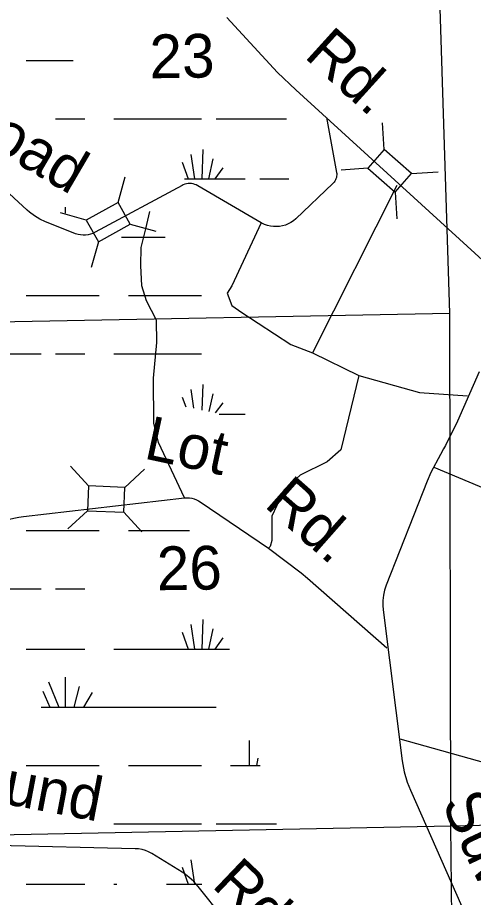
# Model space of a CAD drawing. Extents: x 2480962 to 2688785, y 277103 to 599240.
# Drawn here: x 2570092 to 2574781, y 565837 to 574894 of the extents above; entities that cross this region are included whole.
import ezdxf

# ---------------------------------------------------------------- set-up
doc = ezdxf.new("R2010")
doc.units = 0
for name, color, linetype in [('Section Lines', 7, 'Continuous'), ('Section Numbers', 7, 'Continuous'), ('Swamps', 7, 'Continuous'), ('Uninventoried Roads and Features', 7, 'Continuous')]:
    doc.layers.add(name, color=color, linetype=linetype)

msp = doc.modelspace()

# ---------------------------------------------------------------- linework, layer by layer
at = {"layer": 'Section Lines'}
for p, q in [((2574538.346, 571851.159), (2574369.084, 577177.599)), ((2569211.266, 571749.459), (2574538.346, 571851.159)), ((2574549.897, 566573.122), (2574538.346, 571851.159)), ((2574549.897, 566573.122), (2579810.409, 566690.209)), ((2569260.843, 566470.805), (2574549.897, 566573.122)), ((2574608.158, 561276.737), (2574549.897, 566573.122))]:
    msp.add_line(p, q, dxfattribs=at)
at = {"layer": 'Swamps'}
for points in [[(2570180.929, 574453.879), (2570664.732, 574453.887)], [(2570481.693, 573852.626), (2570782.193, 573852.631)], [(2571082.943, 573852.636), (2571984.693, 573852.651)], [(2572133.193, 573852.653), (2572856.943, 573852.665)], [(2571995.951, 573537.146), (2571988.458, 573232.829)], [(2571784.454, 573407.266), (2571847.458, 573232.826)], [(2571873.452, 573485.205), (2571910.458, 573232.827)], [(2572099.703, 573440.647), (2572055.208, 573232.83)], [(2572203.705, 573347.897), (2572121.958, 573232.831)], [(2571810.208, 573232.826), (2571847.458, 573232.826)], [(2571847.458, 573232.826), (2571910.458, 573232.827)], [(2571910.458, 573232.827), (2571988.458, 573232.829)], [(2571988.458, 573232.829), (2572055.208, 573232.83)], [(2572055.208, 573232.83), (2572121.958, 573232.831)], [(2572121.958, 573232.831), (2572433.958, 573232.836)], [(2572582.208, 573232.838), (2572882.958, 573232.843)], [(2570581.714, 572943.301), (2570581.716, 572880.239)], [(2571160.721, 572635.245), (2571609.971, 572635.252)], [(2570180.985, 572034.032), (2570930.735, 572034.044)], [(2571231.235, 572033.987), (2571984.735, 572033.999)], [(2569757.999, 571432.767), (2570333.249, 571432.776)], [(2570481.749, 571432.778), (2570782.249, 571432.783)], [(2571082.999, 571432.788), (2571984.749, 571432.741)], [(2571873.508, 571065.296), (2571903.012, 570872.357)], [(2571996.007, 571117.299), (2571988.513, 570853.795)], [(2571784.259, 570987.356), (2571821.512, 570887.167)], [(2572099.759, 571020.799), (2572059.013, 570838.921)], [(2572203.761, 570927.987), (2572125.763, 570824.046)], [(2572166.514, 570812.922), (2572433.764, 570812.926)], [(2570181.041, 569614.123), (2570930.791, 569614.135)], [(2571231.291, 569614.14), (2571858.541, 569614.15)], [(2569757.805, 569012.858), (2570333.305, 569012.867)], [(2570481.555, 569012.869), (2570782.305, 569012.874)], [(2571995.812, 568697.389), (2571988.57, 568393.072)], [(2571873.564, 568645.449), (2571910.569, 568393.071)], [(2572099.815, 568600.889), (2572055.32, 568393.073)], [(2571784.315, 568567.509), (2571847.569, 568393.07)], [(2572203.817, 568508.139), (2572122.07, 568393.075)], [(2570181.069, 568393.044), (2570782.319, 568393.053)], [(2571082.819, 568393.058), (2571847.569, 568393.07)], [(2571847.569, 568393.07), (2571910.569, 568393.071)], [(2571910.569, 568393.071), (2571988.57, 568393.072)], [(2571988.57, 568393.072), (2572055.32, 568393.073)], [(2572055.32, 568393.073), (2572122.07, 568393.075)], [(2572122.07, 568393.075), (2572270.57, 568393.077)], [(2570581.826, 568103.546), (2570581.833, 567795.542)], [(2570411.077, 568055.292), (2570515.083, 567795.54)], [(2570726.578, 568007.047), (2570670.833, 567795.543)], [(2570351.829, 567958.852), (2570422.333, 567795.539)], [(2570860.329, 567947.673), (2570771.083, 567795.545)], [(2570333.333, 567795.538), (2570422.333, 567795.539)], [(2570422.333, 567795.539), (2570515.083, 567795.54)], [(2570515.083, 567795.54), (2570581.833, 567795.542)], [(2570581.833, 567795.542), (2570670.833, 567795.543)], [(2570670.833, 567795.543), (2570771.083, 567795.545)], [(2570771.083, 567795.545), (2572133.333, 567795.503)], [(2572474.591, 567454.067), (2572474.597, 567194.25)], [(2572563.846, 567272.19), (2572548.847, 567194.251)], [(2570181.097, 567194.277), (2570930.847, 567194.289)], [(2571231.347, 567194.23), (2571984.847, 567194.242)], [(2572281.597, 567194.247), (2572404.097, 567194.249)], [(2572404.097, 567194.249), (2572474.597, 567194.25)], [(2572474.597, 567194.25), (2572548.847, 567194.251)], [(2572548.847, 567194.251), (2572586.097, 567194.252)], [(2571082.861, 566593.032), (2571984.861, 566592.984)], [(2572133.361, 566592.986), (2572756.861, 566592.996)], [(2571873.37, 566225.54), (2571910.625, 565973.162)], [(2571784.371, 566147.599), (2571847.375, 565973.161)], [(2570181.125, 565973.196), (2570782.375, 565973.206)], [(2571082.875, 565973.211), (2571112.625, 565973.211)], [(2571624.875, 565973.157), (2571847.375, 565973.161)], [(2571847.375, 565973.161), (2571910.625, 565973.162)], [(2571910.625, 565973.162), (2571988.625, 565973.163)]]:
    msp.add_lwpolyline(points, dxfattribs=at)
at = {"layer": 'Uninventoried Roads and Features'}
for p, q in [((2572953.385, 574150.392), (2575071.715, 572215.809)), ((2573270.574, 573867.316), (2573372.533, 573301.286)), ((2573863.149, 573535.458), (2573845.149, 573809.824)), ((2573863.149, 573535.458), (2573694.369, 573342.977)), ((2574145.105, 573288.221), (2573863.149, 573535.458)), ((2573694.369, 573342.976), (2573420.003, 573324.976)), ((2573694.369, 573342.977), (2573976.325, 573095.74)), ((2571125.025, 572991.891), (2571199.461, 573256.579)), ((2573976.325, 573095.74), (2574145.105, 573288.221)), ((2574145.105, 573288.221), (2574419.471, 573306.221)), ((2570188.805, 572913.072), (2569914.975, 573167.136)), ((2571784.061, 573166.4), (2570890.078, 572684.148)), ((2572596.082, 572782.975), (2571944.847, 573163.645)), ((2573334.492, 573185.424), (2572952.778, 572824.016)), ((2573991.897, 573166.567), (2573124.197, 571442.928)), ((2573976.2, 573097.633), (2573994.201, 572823.268)), ((2571125.025, 572991.891), (2570797.976, 572808.412)), ((2571250.28, 572768.626), (2571125.025, 572991.891)), ((2570797.977, 572808.412), (2570533.288, 572882.848)), ((2570680.221, 572672.151), (2570379.315, 572792.506)), ((2570797.976, 572808.412), (2570923.231, 572585.147)), ((2570923.231, 572585.147), (2571250.28, 572768.626)), ((2571248.453, 572769.139), (2571513.141, 572694.704)), ((2570923.231, 572585.147), (2570848.796, 572320.459)), ((2574839.923, 571247.88), (2574618.257, 570738.291)), ((2574474.767, 570455.547), (2574441.27, 570398.236)), ((2570821.34, 570073.047), (2570634.68, 570274.933)), ((2571196.052, 570058.362), (2571397.939, 570245.023)), ((2576387.931, 569418.191), (2574377.459, 570264.489)), ((2570821.34, 570073.047), (2570811.316, 569817.243)), ((2571196.052, 570058.363), (2570821.34, 570073.047)), ((2571186.028, 569802.559), (2571196.052, 570058.363)), ((2574306.49, 570121.223), (2573883.836, 569052.854)), ((2570151.308, 569758.311), (2571809.042, 569949.427)), ((2571971.015, 569909.76), (2572673.981, 569433.852)), ((2570811.316, 569817.243), (2570609.429, 569630.583)), ((2570811.316, 569817.243), (2571186.028, 569802.559)), ((2571184.739, 569803.953), (2571371.4, 569602.066)), ((2573074.247, 569124.456), (2573891.115, 568406.617)), ((2573851.66, 568797.323), (2574049.023, 567241.667)), ((2574022.558, 567470.16), (2575544.141, 567041.393)), ((2574132.426, 566942.15), (2575415.087, 564046.305)), ((2571299.783, 566338.532), (2569603.317, 566378.872)), ((2571783.494, 566096.108), (2571471.2, 566287.891)), ((2572761.19, 564932.813), (2571948.773, 565950.033))]:
    msp.add_line(p, q, dxfattribs=at)
for points in [[(2572245.563, 574894.264), (2572764.236, 574329.402), (2572953.385, 574150.392)], [(2573372.533, 573301.286), (2573374.218, 573287.969), (2573374.503, 573274.548), (2573373.382, 573261.171), (2573370.869, 573247.985), (2573366.992, 573235.133), (2573361.792, 573222.757), (2573355.328, 573210.993), (2573347.668, 573199.969), (2573338.9, 573189.805), (2573334.492, 573185.424)], [(2571944.847, 573163.645), (2571929.578, 573171.528), (2571913.569, 573177.773), (2571896.995, 573182.308), (2571880.037, 573185.088), (2571862.882, 573186.079), (2571845.718, 573185.272), (2571828.731, 573182.675), (2571812.109, 573178.317), (2571796.034, 573172.245), (2571784.061, 573166.4)], [(2570379.315, 572792.506), (2570320.691, 572819.594), (2570265.22, 572852.662), (2570213.509, 572891.347), (2570188.805, 572913.072)], [(2571809.042, 569949.427), (2571542.81, 570520.758), (2571494.173, 570718.344), (2571491.172, 571182.125), (2571523.958, 571550.365), (2571520.652, 571778.335), (2571417.946, 571978.127), (2571368.777, 572131.242), (2571358.31, 572341.597), (2571362.059, 572529.194), (2571410.06, 572720.083), (2571452.646, 572899.208)], [(2572596.082, 572782.975), (2572296.379, 572132.656), (2572246.724, 572055.752), (2572296.97, 571929.73), (2572397.598, 571857.439), (2572903.565, 571528.93), (2573124.197, 571442.928), (2573602.144, 571208.267), (2574226.688, 571034.157), (2574721.445, 571001.023)], [(2572952.778, 572824.016), (2572928.941, 572803.704), (2572903.11, 572785.994), (2572875.57, 572771.082), (2572846.623, 572759.13), (2572816.584, 572750.269), (2572785.784, 572744.598), (2572754.56, 572742.176), (2572723.253, 572743.033), (2572692.208, 572747.156), (2572661.764, 572754.502), (2572632.253, 572764.991), (2572604.002, 572778.506), (2572596.082, 572782.975)], [(2570890.078, 572684.148), (2570866.615, 572673.035), (2570842.121, 572664.436), (2570816.861, 572658.444), (2570791.113, 572655.126), (2570765.16, 572654.517), (2570739.285, 572656.625), (2570713.772, 572661.426), (2570688.9, 572668.866), (2570680.221, 572672.151)], [(2573602.144, 571208.267), (2573417.902, 570443.018), (2573275.173, 570320.736), (2572999.803, 570184.717), (2572831.131, 570028.781), (2572758.915, 569871.94), (2572706.499, 569760.162), (2572707.379, 569609.429), (2572708.485, 569512.823), (2572691.22, 569448.51), (2572673.981, 569433.852)], [(2574618.257, 570738.291), (2574493.326, 570487.811), (2574474.767, 570455.547)], [(2574441.27, 570398.236), (2574344.002, 570209.832), (2574306.49, 570121.223)], [(2571809.042, 569949.427), (2571834.106, 569950.993), (2571859.195, 569949.932), (2571884.037, 569946.253), (2571908.357, 569939.997), (2571931.891, 569931.235), (2571954.379, 569920.059), (2571971.015, 569909.76)], [(2569871.133, 569689.879), (2569986.565, 569727.106), (2570105.257, 569752.064), (2570151.308, 569758.311)], [(2572673.981, 569433.852), (2573009.841, 569179.861), (2573074.248, 569124.456)], [(2573883.836, 569052.854), (2573866.571, 569001.506), (2573854.768, 568948.634), (2573848.556, 568894.818), (2573848.004, 568840.649), (2573851.66, 568797.323)], [(2574049.023, 567241.667), (2574068.971, 567131.135), (2574100.364, 567023.293), (2574132.426, 566942.15)], [(2571471.2, 566287.891), (2571439.651, 566305.06), (2571406.478, 566318.838), (2571372.049, 566329.071), (2571336.738, 566335.651), (2571300.932, 566338.502), (2571299.783, 566338.532)], [(2571948.773, 565950.033), (2571904.254, 566000.152), (2571854.74, 566045.344), (2571800.774, 566085.112), (2571783.494, 566096.108)]]:
    msp.add_lwpolyline(points, dxfattribs=at)

# ---------------------------------------------------------------- texts
at = {"layer": 'Section Numbers'}
for s, rotation, p in [('23', 0.8221389, (2571451.645, 574269.034)), ('26', 0.8221056, (2571526.566, 568998.804))]:
    msp.add_text(s, height=450, rotation=rotation, dxfattribs=at).set_placement(p)
at = {"layer": 'Uninventoried Roads and Features'}
for s, rotation, p in [('Rd.', 317.8428889, (2573029.456, 574491.131)), ('Road', 329.6771111, (2569396.564, 573792.78)), ('Lot', 347.9060944, (2571379.009, 570358.148)), ('Rd.', 318.533025, (2572617.442, 569868.138)), ('Hound', 349.1899944, (2569173.983, 566950.178)), ('Suwannee', 294.9873778, (2574448.416, 566807.707)), ('Rd.', 316.3978806, (2572078.508, 565952.345))]:
    msp.add_text(s, height=450, rotation=rotation, dxfattribs=at).set_placement(p)

doc.saveas('drawing.dxf')
